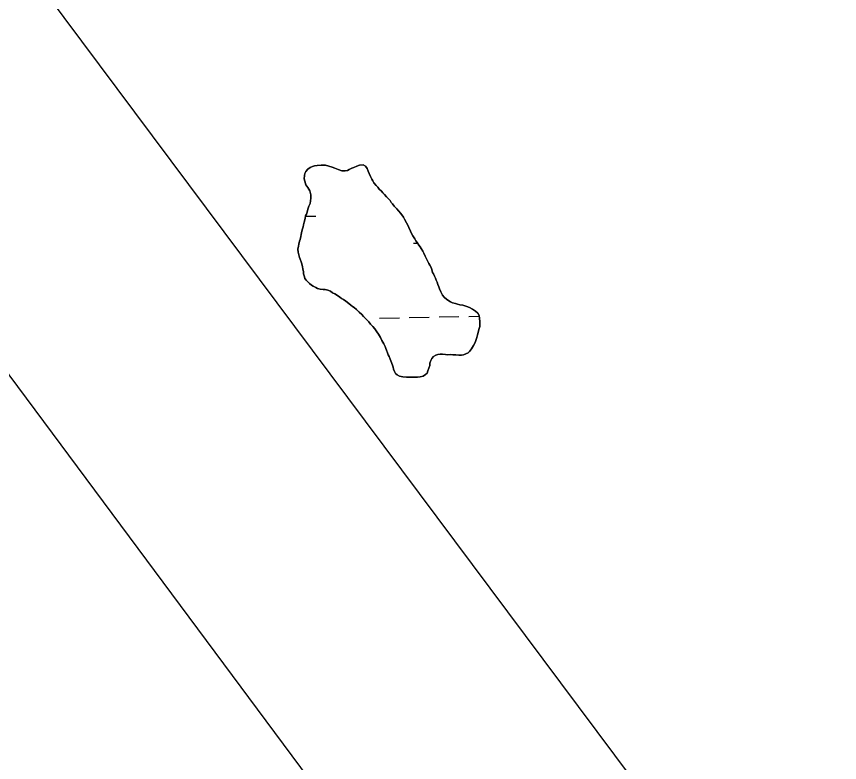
# Model space of a CAD drawing. Extents: x 3925854 to 3964121, y 224593 to 250589.
# Drawn here: x 3948807 to 3950136, y 246378 to 247583 of the extents above; entities that cross this region are included whole.
import ezdxf

# ---------------------------------------------------------------- set-up
doc = ezdxf.new("R2010")
doc.units = 0
for name, color, linetype in [('V-TOPO-SHOR', 7, 'Continuous'), ('V-UTIL-LINE', 7, 'Continuous'), ('V-WETL-SWMP', 7, 'Continuous')]:
    doc.layers.add(name, color=color, linetype=linetype)

msp = doc.modelspace()

# ---------------------------------------------------------------- linework, layer by layer
at = {"layer": 'V-TOPO-SHOR'}
for points in [[(3949477.474, 247176.473), (3949474.693, 247181.135), (3949473.224, 247183.965), (3949470.656, 247189.013), (3949468.817, 247192.45), (3949467.365, 247195.673), (3949464.993, 247200.715), (3949463.138, 247203.759), (3949460.531, 247207.82), (3949459.054, 247210.452), (3949457.191, 247213.296), (3949454.196, 247217.571), (3949452.341, 247220.614), (3949450.287, 247223.663), (3949447.317, 247228.531), (3949445.296, 247232.371), (3949443.659, 247235.998), (3949440.927, 247241.845), (3949438.912, 247245.882), (3949436.883, 247249.525), (3949433.946, 247255.182), (3949432.105, 247258.621), (3949427.982, 247264.326), (3949424.214, 247269.029), (3949421.181, 247272.316), (3949417.197, 247276.631), (3949414.568, 247280.098), (3949412.292, 247282.564), (3949410.429, 247285.408), (3949407.017, 247289.107), (3949404.733, 247291.374), (3949401.327, 247295.272), (3949398.855, 247297.746), (3949396.588, 247300.408), (3949392.978, 247304.115), (3949390.522, 247306.982), (3949387.868, 247309.86), (3949384.282, 247314.158), (3949382.424, 247317.2), (3949380.948, 247319.831), (3949379.139, 247324.058), (3949376.761, 247328.904), (3949375.332, 247332.719), (3949373.341, 247337.35), (3949370.728, 247341.212), (3949366.855, 247343.346), (3949361.096, 247342.787), (3949356.679, 247341.184), (3949352.239, 247338.988), (3949348.62, 247337.551), (3949344.581, 247335.537), (3949341.554, 247334.075), (3949337.968, 247333.43), (3949332.627, 247333.444), (3949326.575, 247335.47), (3949321.123, 247337.667), (3949316.841, 247339.42), (3949311.572, 247341.216), (3949306.476, 247342.41), (3949302.13, 247342.585), (3949298.962, 247342.515), (3949292.808, 247341.97), (3949288.628, 247341.346), (3949285.427, 247340.485), (3949281.603, 247338.859), (3949277.54, 247336.252), (3949274.222, 247332.429), (3949272.901, 247329.119), (3949272.379, 247325.973), (3949271.967, 247320.648), (3949272.608, 247316.864), (3949274.542, 247310.851), (3949277.735, 247306.568), (3949280.868, 247300.902), (3949282.408, 247294.905), (3949282.787, 247289.547), (3949282.218, 247285.218), (3949281.253, 247280.905), (3949279.293, 247276.432), (3949277.712, 247271.55), (3949276.526, 247266.653), (3949275.805, 247263.515), (3949273.712, 247260.632), (3949273.149, 247256.499), (3949271.933, 247250.812), (3949270.755, 247246.109), (3949270.034, 247242.974), (3949269.323, 247240.033), (3949268.168, 247235.927), (3949266.974, 247230.829), (3949266.239, 247227.299), (3949265.07, 247222.795), (3949264.351, 247219.657), (3949263.179, 247215.156), (3949262.461, 247212.018), (3949261.654, 247206.71), (3949262.262, 247202.135), (3949263.081, 247197.947), (3949264.289, 247193.545), (3949265.158, 247190.543), (3949266.778, 247186.521)], [(3949266.778, 247186.521), (3949268.033, 247183.305), (3949269.028, 247178.515), (3949269.88, 247175.12), (3949270.685, 247170.536), (3949270.937, 247166.964), (3949272.137, 247162.367), (3949273.008, 247159.364), (3949274.888, 247156.915), (3949277.935, 247154.021), (3949280.598, 247151.342), (3949283.473, 247149.051), (3949286.373, 247147.353), (3949290.426, 247144.815), (3949293.332, 247143.312), (3949297.442, 247142.159), (3949302.577, 247141.952), (3949305.936, 247141.817), (3949310.052, 247140.861), (3949314.128, 247138.915), (3949317.793, 247136.593), (3949321.08, 247134.68), (3949325.717, 247131.921), (3949329.574, 247129.394), (3949332.267, 247127.504), (3949335.158, 247125.607), (3949339.211, 247123.07), (3949343.809, 247119.324), (3949347.254, 247116.416), (3949349.947, 247114.527), (3949352.64, 247112.637), (3949356.284, 247109.723), (3949360.857, 247105.383), (3949364.846, 247101.267), (3949367.5, 247098.389), (3949370.155, 247095.514), (3949373.956, 247091.602), (3949376.041, 247089.341), (3949379.074, 247086.054), (3949382.865, 247081.946), (3949385.685, 247078.272), (3949389.043, 247073.191), (3949391.863, 247069.514), (3949393.537, 247066.877), (3949395.204, 247064.038), (3949397.399, 247059.598), (3949398.861, 247056.571), (3949400.338, 247053.941), (3949402.337, 247049.508), (3949403.607, 247046.687), (3949404.87, 247043.669), (3949406.474, 247039.251), (3949407.547, 247036.439), (3949409.026, 247033.808), (3949410.422, 247029.202), (3949411.694, 247026.379), (3949414.183, 247019.355), (3949415.256, 247016.543), (3949416.118, 247013.342), (3949417.545, 247009.526), (3949419.196, 247006.295), (3949421.867, 247003.813), (3949425.952, 247002.066), (3949430.841, 247000.681), (3949436.768, 247000.444), (3949441.509, 247000.253), (3949445.46, 247000.095), (3949451.006, 247000.267), (3949454.561, 247000.124), (3949459.128, 247000.536), (3949463.736, 247001.933), (3949467.795, 247004.54), (3949470.263, 247006.815), (3949471.598, 247010.52), (3949473.345, 247014.603), (3949474.506, 247018.91), (3949474.855, 247022.654), (3949476.231, 247027.348), (3949477.732, 247030.256), (3949480.634, 247033.502), (3949484.48, 247035.722), (3949487.485, 247036.591), (3949491.662, 247037.213), (3949495.226, 247037.269), (3949499.959, 247036.882), (3949503.506, 247036.54), (3949508.255, 247036.548), (3949512.009, 247036.396), (3949516.74, 247036.009), (3949521.285, 247035.827), (3949525.639, 247035.849), (3949528.821, 247036.314), (3949532.835, 247037.736), (3949536.471, 247039.569), (3949538.928, 247041.645), (3949542.262, 247045.864), (3949545.455, 247051.474), (3949547.829, 247056.325), (3949549.598, 247061.003), (3949550.712, 247064.122), (3949551.884, 247068.626)], [(3949551.884, 247068.626), (3949552.816, 247072.15), (3949553.537, 247075.286), (3949554.477, 247079.009), (3949555.196, 247082.144), (3949555.519, 247085.296), (3949555.308, 247089.855), (3949554.929, 247095.213), (3949554.512, 247099.581), (3949552.291, 247103.429), (3949548.476, 247106.948), (3949543.657, 247110.108), (3949538.617, 247112.684), (3949534.523, 247114.235), (3949531.197, 247115.158), (3949527.879, 247116.283), (3949522.974, 247117.27), (3949519.442, 247118.005), (3949516.124, 247119.127), (3949511.225, 247120.313), (3949508.319, 247121.816), (3949502.337, 247125.617), (3949497.946, 247129.554), (3949495.308, 247132.824), (3949492.361, 247138.284), (3949490.362, 247142.716), (3949489.107, 247145.934), (3949487.685, 247149.948), (3949486.444, 247153.558), (3949485, 247156.98), (3949483.737, 247159.997), (3949482.283, 247163.223), (3949480.648, 247166.85), (3949479.172, 247169.479), (3949477.474, 247176.473)]]:
    msp.add_lwpolyline(points, dxfattribs=at)
at = {"layer": 'V-UTIL-LINE'}
for points in [[(3947659.847, 248532.496), (3950829.703, 244264.252), (3951084.365, 243921.222), (3951178.827, 243906.555), (3951845.15, 243559.451), (3953160.259, 242867.131), (3955606.335, 242988.526), (3956603.283, 243068.394), (3958314.557, 243143.679), (3960860.872, 244810.142), (3961767.682, 245361.867)], [(3957974.115, 230534.291), (3955504.908, 237909.423), (3955545.434, 239147.844), (3955545.409, 239149.229), (3955617.45, 241317.764), (3951638.507, 243889.773), (3950262.651, 245733.512), (3950260.125, 245737.596), (3948167.454, 248541.726)]]:
    msp.add_lwpolyline(points, dxfattribs=at)
at = {"layer": 'V-WETL-SWMP'}
for p, q in [((3949273.628, 247260.012), (3949290.54, 247260.319)), ((3949448.202, 247216.748), (3949454.69, 247216.866)), ((3949393.55, 247095.664), (3949425.545, 247096.246)), ((3949441.542, 247096.536), (3949473.537, 247097.118)), ((3949489.534, 247097.409), (3949521.529, 247097.991)), ((3949537.526, 247098.282), (3949554.607, 247098.592))]:
    msp.add_line(p, q, dxfattribs=at)
for points in [[(3949266.777, 247186.521), (3949265.158, 247190.543), (3949264.29, 247193.545), (3949263.082, 247197.946), (3949262.261, 247202.134), (3949261.653, 247206.709), (3949262.46, 247212.018), (3949263.18, 247215.155), (3949264.35, 247219.658), (3949265.069, 247222.795), (3949266.239, 247227.298), (3949266.975, 247230.83), (3949268.169, 247235.926), (3949269.323, 247240.034), (3949270.035, 247242.973), (3949270.754, 247246.11), (3949271.932, 247250.811), (3949273.15, 247256.499), (3949273.712, 247260.632), (3949275.806, 247263.515), (3949276.526, 247266.652), (3949277.712, 247271.55), (3949279.293, 247276.433), (3949281.253, 247280.904), (3949282.218, 247285.218), (3949282.787, 247289.548), (3949282.409, 247294.905), (3949280.869, 247300.902), (3949277.734, 247306.568), (3949274.542, 247310.851), (3949272.608, 247316.864), (3949271.968, 247320.648), (3949272.38, 247325.974), (3949272.902, 247329.118), (3949274.222, 247332.429), (3949277.541, 247336.252), (3949281.603, 247338.859), (3949285.427, 247340.486), (3949288.627, 247341.346), (3949292.807, 247341.97), (3949298.962, 247342.514), (3949302.131, 247342.584), (3949306.476, 247342.41), (3949311.572, 247341.216), (3949316.842, 247339.421), (3949321.124, 247337.667), (3949326.575, 247335.469), (3949332.627, 247333.445), (3949337.968, 247333.429), (3949341.555, 247334.076), (3949344.582, 247335.537), (3949348.62, 247337.551), (3949352.239, 247338.989), (3949356.679, 247341.184), (3949361.096, 247342.787), (3949366.856, 247343.347), (3949370.728, 247341.213), (3949373.342, 247337.349), (3949375.332, 247332.719), (3949376.762, 247328.903), (3949379.139, 247324.059), (3949380.948, 247319.831), (3949382.425, 247317.2), (3949384.281, 247314.158), (3949387.867, 247309.859), (3949390.522, 247306.982), (3949392.978, 247304.114), (3949396.589, 247300.408), (3949398.856, 247297.745), (3949401.328, 247295.271), (3949404.733, 247291.375), (3949407.016, 247289.107), (3949410.429, 247285.409), (3949412.293, 247282.564), (3949414.568, 247280.099), (3949417.198, 247276.63), (3949421.18, 247272.315), (3949424.213, 247269.028), (3949427.981, 247264.326), (3949432.104, 247258.621), (3949433.945, 247255.183), (3949436.883, 247249.526), (3949438.913, 247245.883), (3949440.927, 247241.845), (3949443.66, 247235.998), (3949445.295, 247232.371), (3949447.317, 247228.531), (3949450.287, 247223.663), (3949452.34, 247220.613), (3949454.197, 247217.571), (3949457.19, 247213.296), (3949459.054, 247210.451), (3949460.531, 247207.82), (3949463.138, 247203.758), (3949464.994, 247200.716), (3949467.364, 247195.674), (3949468.817, 247192.45), (3949470.657, 247189.013), (3949473.224, 247183.964), (3949474.693, 247181.135), (3949477.474, 247176.473)], [(3949367.501, 247098.39), (3949364.846, 247101.267), (3949360.857, 247105.384), (3949356.283, 247109.722), (3949352.641, 247112.638), (3949349.947, 247114.527), (3949347.253, 247116.416), (3949343.809, 247119.324), (3949339.211, 247123.07), (3949335.158, 247125.607), (3949332.267, 247127.504), (3949329.573, 247129.393), (3949325.718, 247131.922), (3949321.08, 247134.68), (3949317.794, 247136.593), (3949314.128, 247138.916), (3949310.052, 247140.861), (3949305.935, 247141.817), (3949302.577, 247141.952), (3949297.442, 247142.159), (3949293.333, 247143.313), (3949290.426, 247144.815), (3949286.373, 247147.352), (3949283.474, 247149.051), (3949280.598, 247151.343), (3949277.936, 247154.022), (3949274.887, 247156.914), (3949273.007, 247159.364), (3949272.138, 247162.366), (3949270.938, 247166.965), (3949270.686, 247170.536), (3949269.881, 247175.119), (3949269.028, 247178.516), (3949268.033, 247183.305), (3949266.777, 247186.521)], [(3949477.474, 247176.473), (3949479.171, 247169.48), (3949480.648, 247166.849), (3949482.283, 247163.222), (3949483.736, 247159.998), (3949485, 247156.98), (3949486.445, 247153.558), (3949487.685, 247149.947), (3949489.107, 247145.933), (3949490.362, 247142.717), (3949492.361, 247138.284), (3949495.307, 247132.824), (3949497.945, 247129.553), (3949502.337, 247125.617), (3949508.318, 247121.816), (3949511.225, 247120.314), (3949516.124, 247119.128), (3949519.442, 247118.005), (3949522.974, 247117.27), (3949527.88, 247116.282), (3949531.198, 247115.159), (3949534.524, 247114.234), (3949538.617, 247112.685), (3949543.657, 247110.108), (3949548.476, 247106.947), (3949552.292, 247103.43), (3949554.512, 247099.582), (3949554.93, 247095.213), (3949555.308, 247089.856), (3949555.52, 247085.297), (3949555.196, 247082.144), (3949554.476, 247079.008), (3949553.536, 247075.286), (3949552.816, 247072.15), (3949551.883, 247068.626), (3949550.713, 247064.123), (3949549.598, 247061.002), (3949547.828, 247056.325), (3949545.456, 247051.474), (3949542.263, 247045.865), (3949538.928, 247041.646), (3949536.471, 247039.568), (3949532.836, 247037.736), (3949528.822, 247036.315), (3949525.638, 247035.849), (3949521.284, 247035.826), (3949516.741, 247036.009), (3949512.009, 247036.397), (3949508.256, 247036.547), (3949503.507, 247036.54), (3949499.959, 247036.881), (3949495.227, 247037.269), (3949491.663, 247037.214), (3949487.484, 247036.59), (3949484.481, 247035.722), (3949480.633, 247033.502), (3949477.733, 247030.256), (3949476.231, 247027.348), (3949474.855, 247022.655), (3949474.507, 247018.91), (3949473.345, 247014.604), (3949471.598, 247010.52), (3949470.262, 247006.814), (3949467.796, 247004.539), (3949463.735, 247001.933), (3949459.128, 247000.535), (3949454.561, 247000.125), (3949451.006, 247000.268), (3949445.459, 247000.095), (3949441.509, 247000.254), (3949436.768, 247000.444), (3949430.842, 247000.682), (3949425.952, 247002.066), (3949421.867, 247003.813), (3949419.197, 247006.294), (3949417.546, 247009.526), (3949416.117, 247013.342), (3949415.256, 247016.542), (3949414.182, 247019.355), (3949411.695, 247026.38), (3949410.423, 247029.201), (3949409.025, 247033.807), (3949407.548, 247036.439), (3949406.474, 247039.252), (3949404.871, 247043.669), (3949403.607, 247046.687), (3949402.336, 247049.508), (3949400.338, 247053.941), (3949398.861, 247056.572), (3949397.4, 247059.598), (3949395.204, 247064.039), (3949393.537, 247066.876), (3949391.863, 247069.515), (3949389.043, 247073.19), (3949385.685, 247078.271), (3949382.865, 247081.945), (3949379.074, 247086.054), (3949376.04, 247089.342), (3949373.955, 247091.602), (3949370.155, 247095.514), (3949367.501, 247098.39)]]:
    msp.add_lwpolyline(points, dxfattribs=at)

doc.saveas('drawing.dxf')
